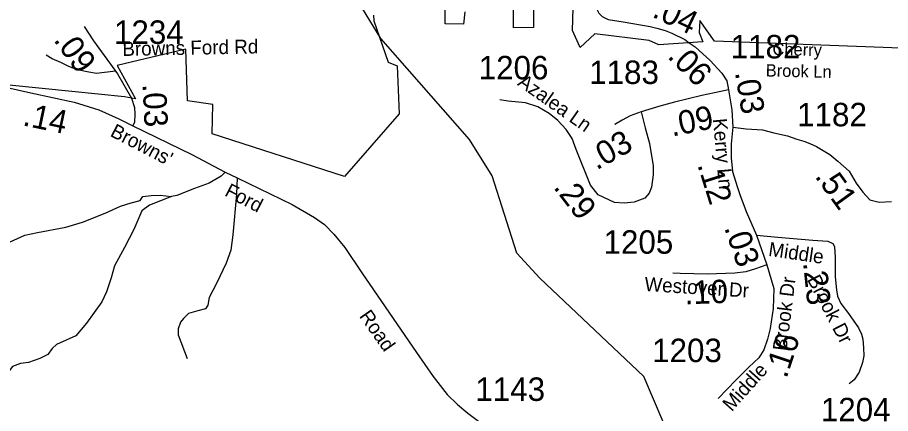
# Model space of a CAD drawing. Extents: x 1248224 to 1454986, y 825081 to 985870.
# Drawn here: x 1341654 to 1346308, y 878480 to 880591 of the extents above; entities that cross this region are included whole.
import ezdxf

# ---------------------------------------------------------------- set-up
doc = ezdxf.new("R2010")
doc.units = 0
for name, color, linetype in [('Exist Boundary Political City Limit New', 7, 'Continuous'), ('Exist Hydrographic Misc Water Feature', 7, 'Continuous'), ('Exist Road Non-System Type 51', 7, 'Continuous'), ('Exist Road Secondary Mileage Hundredths English Label', 7, 'Continuous'), ('Exist Road Secondary Type 51 Attributed', 7, 'Continuous'), ('Exist Road Secondary Type 51 Label', 7, 'Continuous'), ('Exist Road Secondary Type 51 Number Label', 7, 'Continuous'), ('Map Preparation Boundary City Limit Buffer Line', 7, 'Continuous')]:
    doc.layers.add(name, color=color, linetype=linetype)

msp = doc.modelspace()

# ---------------------------------------------------------------- linework, layer by layer
at = {"layer": 'Exist Boundary Political City Limit New'}
for points in [[(1344038.1, 880621.7), (1344032.2, 880554.7), (1343934.8, 880557.9), (1343933.2, 880644.2)], [(1344405.8, 880645.8), (1344405.6, 880537.1), (1344298.6, 880535.5), (1344298.5, 880648.5)], [(1346363.9, 880427.1), (1345370.4, 880464.3), (1345291.5, 880574.4), (1345288.4, 880510.2), (1345307.2, 880461.8), (1345072.9, 880445), (1345021.1, 880468.6), (1344732.1, 880504.4), (1344654.2, 880430.8), (1344612.3, 880520.9), (1344616.8, 880640.9)], [(1343552.3, 880602.6), (1343553.9, 880573.8), (1343629.3, 880353.5), (1343678.5, 880333.8), (1343688, 880076.7), (1343398.2, 879743.3), (1342691.5, 879971.2), (1342695.4, 880127.7), (1342561.2, 880146.9), (1342551.7, 880421.8), (1342185.3, 880334.7), (1342283.6, 880157.5), (1342224.6, 880167.3), (1341943.7, 880196.2), (1341431.2, 880247.3)]]:
    msp.add_lwpolyline(points, dxfattribs=at)
at = {"layer": 'Exist Hydrographic Misc Water Feature'}
msp.add_lwpolyline([(1345768, 875592.7), (1345866, 876240.8), (1345930, 876498.8), (1346022, 877261.8), (1345951.9, 877516.1), (1345878.9, 877593), (1345581.9, 877750), (1345426, 877877.9), (1345097, 878436.1), (1344993.9, 878677.7), (1344437.9, 879201), (1344315.9, 879334.8), (1344183.9, 879747.8), (1344062.9, 879940.6), (1343590.9, 880478.7), (1343493.9, 880638.2), (1343346.8, 881166.3), (1343233.9, 881286.9), (1343075.9, 881355.7), (1342644.8, 881456.3), (1342430.9, 881585.3), (1342186.9, 881859.4), (1341985.8, 882181.8), (1341785.1, 882369.3)], dxfattribs=at)
at = {"layer": 'Exist Road Non-System Type 51'}
for points in [[(1342177.4, 880304.7), (1342074.9, 880292.7), (1342035, 880299.5), (1341973.2, 880312.7), (1341927.5, 880329.7), (1341885.9, 880350.5), (1341838.3, 880371.5), (1341806.9, 880389.6)], [(1342761.9, 879766.5), (1342739.4, 879744.9), (1342676.6, 879707.1), (1342598.6, 879679.4), (1342503, 879641.7), (1342475.3, 879636.6)], [(1342825.9, 879736.6), (1342822.4, 879648.4), (1342802.3, 879432), (1342792.2, 879351.4), (1342767.1, 879281), (1342714.3, 879173.5), (1342676.6, 879098), (1342669, 879057.7), (1342656.4, 879037.6), (1342616.2, 879027.5), (1342565.9, 879012.4), (1342538.2, 878987.2), (1342523.1, 878967.1), (1342510.5, 878931.9), (1342510.5, 878899.1), (1342558.3, 878773.3)], [(1341477.2, 879329.4), (1341575.3, 879377.2), (1341693.5, 879430), (1341761.5, 879445.2), (1341912.4, 879472.8), (1342000.4, 879500.5), (1342121.1, 879548.3), (1342204.1, 879586.1), (1342259.5, 879603.7), (1342307.3, 879616.3), (1342322.3, 879636.4), (1342367.6, 879641.5), (1342415.4, 879644), (1342475.3, 879636.6)], [(1342475.3, 879636.6), (1342357.1, 879591.3), (1342316.9, 879561.1), (1342274.1, 879460.4), (1342223.8, 879364.8), (1342171, 879266.6), (1342153.4, 879203.7), (1342128.2, 879128.2), (1342103.1, 879075.3), (1342022.6, 878962.1), (1341964.7, 878894.1), (1341862, 878847), (1341839.4, 878826.9), (1341816.7, 878794.1), (1341774, 878774), (1341713.6, 878751.4), (1341670.9, 878746.3), (1341628.1, 878731.2), (1341560.2, 878645.6), (1341497.3, 878552.5), (1341487.3, 878489.6), (1341492.3, 878444.3), (1341514.9, 878411.6)]]:
    msp.add_lwpolyline(points, dxfattribs=at)
at = {"layer": 'Exist Road Secondary Type 51 Attributed'}
for points in [[(1344730.4, 880716), (1344730.4, 880691.1), (1344734.1, 880661), (1344742.9, 880634.7), (1344753.5, 880614), (1344770.4, 880596.5), (1344803, 880580.8), (1344882.5, 880567.2), (1345026.2, 880543.7), (1345062.7, 880534.9), (1345106.7, 880522.3), (1345143.2, 880507.2), (1345211.2, 880473.7), (1345235.3, 880456.6)], [(1342008.7, 880543.8), (1342059.4, 880466.3), (1342186.7, 880290.9), (1342262.6, 880161)], [(1345235.3, 880456.6), (1345267.6, 880433.8), (1345347.3, 880362.3), (1345408.7, 880294.4), (1345435.1, 880254.1), (1345444.1, 880204.9)], [(1341555.5, 880234.9), (1341583.2, 880222), (1341724.5, 880188.8), (1341957.1, 880140.3), (1342088, 880098.4), (1342193.5, 880051.3), (1342269.6, 880012.7)], [(1345444.1, 880204.9), (1345369.2, 880189.2), (1345302.2, 880176), (1345155.8, 880139.5), (1345077.8, 880118.1), (1344979.1, 880088)], [(1345444.1, 880204.9), (1345461.8, 880098), (1345467.9, 880006.6)], [(1342262.6, 880161), (1342277.6, 880110.7), (1342279.2, 880076), (1342277.6, 880032.9), (1342269.6, 880012.7)], [(1344979.1, 880088), (1345000.2, 880002.6), (1345023.8, 879919.8), (1345042.2, 879800.2), (1345043.5, 879751.6), (1345034.3, 879685.9), (1345021.2, 879654.3), (1344998.8, 879628.1), (1344942.4, 879607), (1344888.5, 879600.5), (1344837.3, 879604.4), (1344749.3, 879645.1), (1344708.6, 879697.7), (1344632.4, 879888.2), (1344610.4, 879945.7), (1344578.5, 879994.8), (1344534.3, 880041.4), (1344487.8, 880078.8), (1344428.9, 880115.6), (1344362.7, 880135.3), (1344269.4, 880145.1), (1344226.1, 880152.5)], [(1344979.1, 880088), (1344919.8, 880066), (1344878.1, 880043.9), (1344838, 880021.5), (1344842.7, 880024.1)], [(1342269.6, 880012.7), (1342582.7, 879860.5), (1342761.9, 879766.5), (1342825.9, 879736.6), (1343118.2, 879593.6), (1343237.7, 879525.2), (1343291, 879486.8), (1343340.1, 879435.6), (1343399.8, 879365.1), (1343490.2, 879229.1), (1343780.6, 878804.7), (1343870.3, 878676.6), (1343944.9, 878580.5), (1344000.4, 878527.1), (1344055.3, 878481.3), (1344119.3, 878434.3)], [(1345467.9, 880006.6), (1345459.3, 879917), (1345458.1, 879843.3), (1345465.6, 879770.6), (1345491.3, 879689.6), (1345505.7, 879646.9), (1345537.9, 879557.4), (1345594.2, 879430.1)], [(1345467.9, 880006.6), (1345539, 879996.8), (1345625.3, 879992.1), (1345685.7, 879976.3), (1345759.3, 879960.5), (1345809.2, 879942.1), (1345845.9, 879931.6), (1345877.5, 879918.5), (1345914.2, 879902.7), (1345948.4, 879881.7), (1345984, 879861.2), (1346027.8, 879824.5), (1346087.3, 879772.5), (1346125.8, 879707.8), (1346161.2, 879660.3), (1346198, 879619.8), (1346248.3, 879606.9), (1346313.4, 879610.6)], [(1345594.2, 879430.1), (1345648.3, 879271.9)], [(1345594.2, 879430.1), (1345708.4, 879420.5), (1345893.7, 879404.6), (1345974.7, 879398.4), (1346000.5, 879386.2), (1346010.3, 879370.2), (1346012.7, 879311.2), (1346012.7, 879208.1), (1346020.1, 879138.7), (1346026.2, 879105.5), (1346043.4, 879066.2), (1346083.9, 879013.4), (1346137.9, 878937.2), (1346153.5, 878903.3), (1346160.9, 878876.3), (1346164.6, 878829.6), (1346165.8, 878787.9), (1346159.7, 878751), (1346141.3, 878700.7), (1346114.3, 878658.9), (1346087.5, 878637.8)], [(1345648.3, 879271.9), (1345588.8, 879250.9), (1345536.1, 879234.9), (1345478.4, 879227.6), (1345332.3, 879222.7), (1345186.3, 879226.3), (1345148.3, 879227.7)], [(1345648.3, 879271.9), (1345686.3, 879146.3), (1345682.5, 879039.7), (1345667.3, 878933.1), (1345652.1, 878876), (1345633.1, 878818.9), (1345606.4, 878777), (1345553.2, 878727.5), (1345484.7, 878659), (1345389.6, 878560)]]:
    msp.add_lwpolyline(points, dxfattribs=at)
at = {"layer": 'Map Preparation Boundary City Limit Buffer Line'}
for points in [[(1344038.1, 880621.7), (1344032.2, 880554.7), (1343934.8, 880557.9), (1343933.2, 880644.2)], [(1344405.8, 880645.8), (1344405.6, 880537.1), (1344298.6, 880535.5), (1344298.5, 880648.5)], [(1346363.9, 880427.1), (1345370.4, 880464.3), (1345291.5, 880574.4), (1345288.4, 880510.2), (1345307.2, 880461.8), (1345072.9, 880445), (1345021.1, 880468.6), (1344732.1, 880504.4), (1344654.2, 880430.8), (1344612.3, 880520.9), (1344616.8, 880640.9)], [(1343552.3, 880602.6), (1343553.9, 880573.8), (1343629.3, 880353.5), (1343678.5, 880333.8), (1343688, 880076.7), (1343398.2, 879743.3), (1342691.5, 879971.2), (1342695.4, 880127.7), (1342561.2, 880146.9), (1342551.7, 880421.8), (1342185.3, 880334.7), (1342283.6, 880157.5), (1342224.6, 880167.3), (1341943.7, 880196.2), (1341431.2, 880247.3)]]:
    msp.add_lwpolyline(points, dxfattribs=at)

# ---------------------------------------------------------------- texts
at = {"layer": 'Exist Road Secondary Mileage Hundredths English Label'}
for s, rotation, p in [('.04', 334.486, (1345031.8, 880597)), ('.09', 305.9743, (1341843.2, 880470.8)), ('.06', 315, (1345115.1, 880379.3)), ('.03', 279.4471, (1345478.4, 880298.2)), ('.03', 272.7237, (1342320.9, 880236.1)), ('.14', 348.2121, (1341677.2, 880016.8)), ('.09', 11.3162, (1345144.3, 879956.1)), ('.03', 29.2018, (1344741.2, 879775.4)), ('.12', 287.5913, (1345277.5, 879805.6)), ('.51', 305.8234, (1345901.6, 879743.8)), ('.29', 307.76, (1344507.7, 879685)), ('.03', 288.8742, (1345420.7, 879470.7)), ('.23', 276.0235, (1345841.7, 879283.5)), ('.10', 1.9266, (1345211.7, 879061.8)), ('.16', 71.5749, (1345753.2, 878662.9))]:
    msp.add_text(s, height=125, rotation=rotation, dxfattribs=at).set_placement(p)
at = {"layer": 'Exist Road Secondary Type 51 Label'}
for s, height, rotation, p in [('Browns Ford Rd', 75, 1.0827, (1342213.8, 880385.8)), ('Cherry ', 65.62, 358.6922, (1345678.4, 880390.9)), ('Brook Ln', 65.62, 358.6922, (1345642.5, 880276.9)), ('Azalea Ln', 75, 324.9212, (1344315.4, 880233)), ("Browns'            Ford           ", 75, 332.536, (1342143.3, 879961.2)), ('Kerry Ln', 75, 275.0402, (1345361.2, 880050.4)), ('Middle ', 75, 351.5931, (1345654.1, 879320.7)), ('Westover Dr', 75, 356.3323, (1344994.7, 879133.5)), ('Brook Dr', 75, 82.9489, (1345754.2, 878810.8)), ('Brook Dr', 75, 297.4087, (1345862, 879194.9)), ('Road', 75, 305.1672, (1343473.3, 878998.9)), ('Middle ', 75, 48.2514, (1345461.4, 878486.5))]:
    msp.add_text(s, height=height, rotation=rotation, dxfattribs=at).set_placement(p)
at = {"layer": 'Exist Road Secondary Type 51 Number Label'}
for s, p in [('1234', (1342168.4, 880450.4)), ('1182', (1345456, 880373.2)), ('1206', (1344112.7, 880261.3)), ('1183', (1344701.7, 880236.5)), ('1182', (1345810.4, 880011.1)), ('1205', (1344778.2, 879331.7)), ('1203', (1345037.4, 878753.9)), ('1143', (1344094.9, 878547.1)), ('1204', (1345936.7, 878438.4))]:
    msp.add_text(s, height=125, dxfattribs=at).set_placement(p)

doc.saveas('drawing.dxf')
